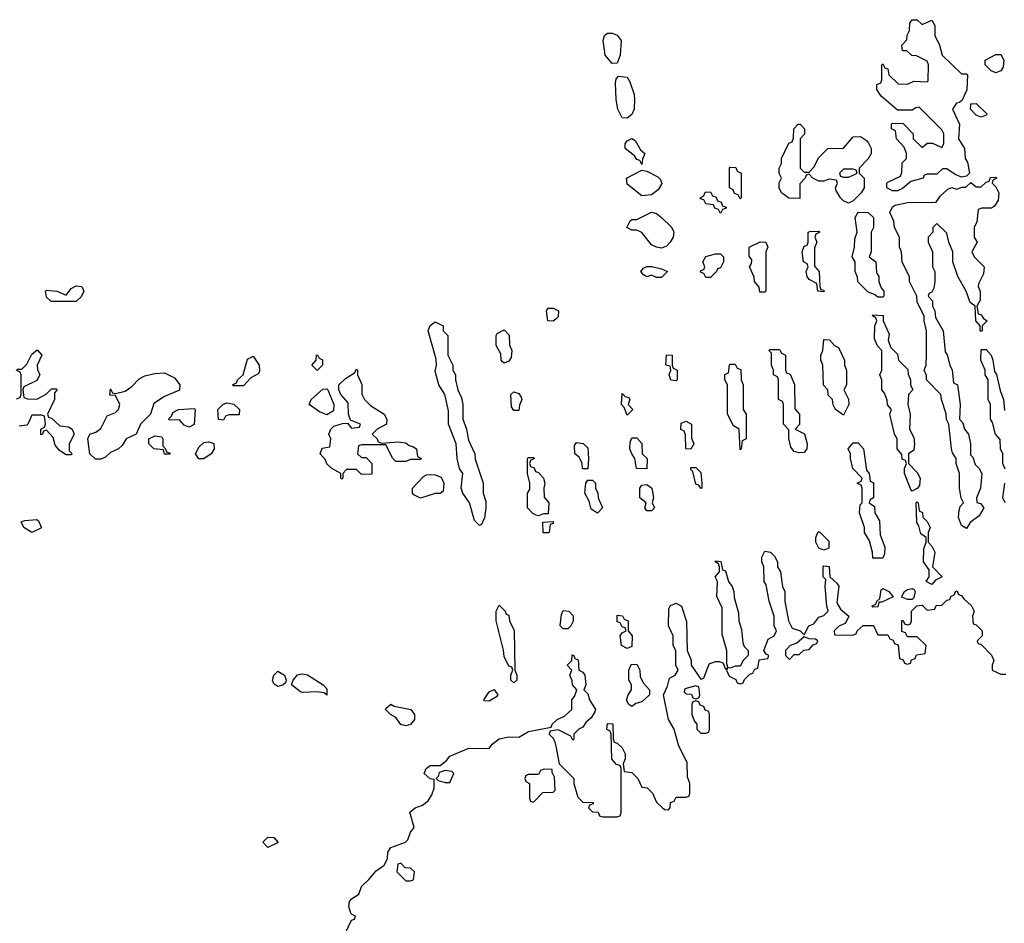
# Model space of a CAD drawing. Header units: inches. Extents: x 2601682 to 2755810, y 449311 to 584050.
# Tile 427 of 505: x 2697821 to 2701824, y 540421 to 544094. Entities that reach past the tile are written whole.
import ezdxf

# ---------------------------------------------------------------- set-up
doc = ezdxf.new("R2010")
doc.units = ezdxf.units.IN
doc.header["$MEASUREMENT"] = 0
doc.layers.add('C6594', color=7, linetype='Continuous')
doc.layers.add('C7504', color=7, linetype='Continuous')

msp = doc.modelspace()

# ---------------------------------------------------------------- linework, layer by layer
at = {"layer": 'C6594', "color": 2, "elevation": 6}
for points in [[(2698050, 542948), (2697948.9, 542948.9), (2697930, 542966), (2697926, 542990), (2697930, 542994), (2697971.1, 542991.1), (2698010, 542974), (2698030, 543002), (2698050, 543012), (2698074, 543010), (2698082, 542990), (2698070, 542968)], [(2699690, 542038), (2699670, 542058), (2699649, 542130), (2699622, 542170), (2699615.3, 542190), (2699622, 542250), (2699609.3, 542269.3), (2699599, 542310), (2699595.3, 542370), (2699564, 542450), (2699564.7, 542504.7), (2699553.6, 542553.6), (2699549, 542570), (2699525.2, 542610), (2699510, 542666), (2699515.3, 542690), (2699514.6, 542714.6), (2699482, 542830), (2699490, 542851.3), (2699510, 542866), (2699542, 542850), (2699542, 542830), (2699562, 542810), (2699562, 542730), (2699582, 542690), (2699582, 542670), (2699592, 542650), (2699592, 542630), (2699602, 542590), (2699616.9, 542556.9), (2699622, 542530), (2699622, 542470), (2699638, 542430), (2699645.4, 542385.4), (2699671.3, 542330), (2699672.7, 542307.3), (2699704.7, 542210), (2699704.7, 542170), (2699715.3, 542135.3), (2699716, 542110), (2699711.1, 542068.9), (2699698, 542042)], [(2699790, 542698), (2699783.1, 542703.1), (2699778, 542710), (2699776.4, 542736.4), (2699758, 542770), (2699758, 542810), (2699762, 542818), (2699790, 542834), (2699811.1, 542811.1), (2699811.6, 542771.6), (2699822, 542750), (2699819.6, 542720.4), (2699810, 542706)], [(2699030, 542668), (2699008, 542690), (2699026, 542710), (2699028, 542730), (2699032, 542732), (2699038, 542718), (2699051.6, 542711.6), (2699052, 542690)], [(2698690, 542606), (2698686, 542610), (2698702, 542618), (2698706, 542630), (2698728.9, 542651.1), (2698746.3, 542713.7), (2698770, 542726), (2698794.9, 542690), (2698796.1, 542663.9), (2698790, 542654), (2698761, 542639), (2698730, 542606)], [(2698150, 542308), (2698128.4, 542308.4), (2698106, 542330), (2698098, 542390), (2698106, 542410), (2698130, 542418), (2698150, 542432), (2698176.4, 542483.6), (2698210, 542498), (2698222, 542510), (2698228, 542530), (2698210, 542566), (2698187.3, 542567.3), (2698190, 542594), (2698198, 542578), (2698210, 542574), (2698250, 542584.7), (2698276.5, 542603.5), (2698306, 542634), (2698330, 542646), (2698370, 542656), (2698410, 542658), (2698450, 542638), (2698471.3, 542610), (2698471.1, 542588.9), (2698410, 542562), (2698365.4, 542534.6), (2698352, 542490), (2698312, 542450), (2698294, 542410), (2698254, 542390), (2698236.9, 542363.1), (2698222, 542350), (2698190, 542335.3), (2698170, 542315.3)], [(2699292.7, 542372.7), (2699358, 542378), (2699390, 542374), (2699403.6, 542363.6), (2699419.6, 542359.6), (2699434, 542350), (2699438, 542318), (2699454, 542310), (2699450, 542306), (2699410, 542306), (2699390, 542298), (2699350, 542298), (2699338, 542310), (2699310, 542366), (2699210, 542366), (2699198, 542362), (2699194, 542330), (2699210, 542314), (2699230, 542314), (2699252, 542290), (2699252.7, 542247.3), (2699210, 542246), (2699190, 542266), (2699150, 542266), (2699134, 542250), (2699134, 542230), (2699130, 542226), (2699126, 542230), (2699126, 542250), (2699089.3, 542269.3), (2699070, 542288.7), (2699064.7, 542304.7), (2699042, 542330), (2699050, 542352), (2699082, 542358), (2699086, 542390), (2699078, 542410), (2699086, 542430), (2699098, 542442), (2699132.7, 542452.7), (2699154, 542454), (2699170, 542434), (2699202, 542438), (2699206, 542450), (2699166, 542466), (2699158, 542490), (2699156.4, 542536.4), (2699126, 542570), (2699118, 542590), (2699118, 542610), (2699144.7, 542635.3), (2699182, 542658), (2699190, 542674), (2699194, 542670), (2699194, 542650), (2699211.1, 542611.1), (2699211.6, 542571.6), (2699222, 542550), (2699246.4, 542526.4), (2699302, 542490), (2699314, 542470), (2699312, 542450), (2699274, 542430), (2699254, 542410), (2699274, 542390), (2699278, 542378)], [(2699070, 542488), (2699040.2, 542500.2), (2698998, 542530), (2699006, 542550), (2699052.7, 542592.7), (2699070, 542594), (2699074, 542590), (2699098, 542530), (2699096, 542504)], [(2699830, 542506), (2699820.4, 542520.4), (2699818, 542570), (2699830, 542582), (2699850, 542574), (2699859.6, 542559.6), (2699862, 542550), (2699852.7, 542527.3), (2699850, 542506)], [(2698650, 542466), (2698628.4, 542468.4), (2698626, 542510), (2698646, 542530), (2698663.1, 542536.9), (2698691.6, 542531.6), (2698714, 542510), (2698712.7, 542487.3), (2698672.7, 542487.3), (2698658, 542482)], [(2698510, 542438), (2698490, 542446), (2698470, 542468), (2698430, 542466), (2698426, 542470), (2698438, 542482), (2698443.1, 542496.9), (2698466, 542510), (2698530, 542514), (2698534, 542510), (2698530, 542448)], [(2698410, 542328), (2698406, 542346), (2698366, 542350), (2698346, 542370), (2698346, 542390), (2698370, 542402), (2698398, 542398), (2698402, 542390), (2698402, 542362), (2698414, 542350), (2698418, 542338), (2698432, 542332), (2698430, 542328)], [(2698570, 542309), (2698549.1, 542309.1), (2698535.3, 542330), (2698550, 542358), (2698570, 542376), (2698590, 542378.8), (2698610, 542371.3), (2698611, 542350), (2698598.8, 542330)], [(2699930, 542078), (2699920.4, 542080.4), (2699907.3, 542087.3), (2699886, 542110), (2699886, 542170), (2699895.3, 542184.7), (2699895.3, 542210), (2699886, 542250), (2699886, 542310), (2699890, 542314), (2699910, 542314), (2699914, 542310), (2699898, 542302), (2699894, 542290), (2699898, 542278), (2699912.7, 542272.7), (2699918, 542258), (2699930, 542254), (2699950.8, 542230.8), (2699956, 542210), (2699951.3, 542190), (2699952.7, 542152.7), (2699972, 542130), (2699970, 542086), (2699950, 542086)], [(2699450, 542148.7), (2699423.1, 542163.1), (2699418, 542170), (2699418, 542190), (2699463.1, 542236.9), (2699475.3, 542244.7), (2699490, 542246), (2699510, 542244.7), (2699534.8, 542234.8), (2699544.7, 542210), (2699542, 542178), (2699530, 542168), (2699510, 542168)], [(2697870, 542009.2), (2697838, 542030), (2697827.3, 542052.7), (2697842, 542058), (2697890, 542062), (2697896.9, 542056.9), (2697910, 542028)], [(2699970, 542008), (2699948.4, 542008.4), (2699948, 542052), (2699990, 542054), (2699990, 542046), (2699978, 542042), (2699974, 542010)], [(2699830, 541398), (2699818, 541410), (2699818, 541430), (2699826, 541450), (2699822, 541462), (2699810, 541466), (2699790, 541506), (2699788.4, 541531.6), (2699758, 541650), (2699758, 541690), (2699770, 541714), (2699794, 541690), (2699798, 541678), (2699810, 541674), (2699812, 541650), (2699831.1, 541611.1), (2699834, 541450), (2699842, 541430), (2699842, 541410)], [(2698870, 541384), (2698854, 541394), (2698849, 541410), (2698854, 541430), (2698870, 541446), (2698898, 541430), (2698904.7, 541410), (2698902, 541398), (2698890, 541389)], [(2699070, 541348), (2699058, 541358), (2699030, 541362), (2698970, 541359.3), (2698962.5, 541362.5), (2698926, 541390), (2698933.2, 541410), (2698950, 541431), (2698970, 541434.8), (2698990.6, 541430.6), (2699054, 541390), (2699070, 541374)], [(2699730, 541324), (2699710, 541326), (2699708, 541330), (2699730, 541362), (2699750, 541371), (2699764.7, 541350), (2699758.8, 541341.2)], [(2699390, 541224), (2699370, 541228.7), (2699350, 541258), (2699328, 541270), (2699308, 541290), (2699310, 541294), (2699330, 541311.3), (2699343.6, 541303.6), (2699410.6, 541290.6), (2699426, 541270), (2699426, 541250), (2699410, 541229)], [(2699550, 541042), (2699526, 541034), (2699522, 541018), (2699514, 541010), (2699522, 541002), (2699550, 540994), (2699570, 540994), (2699586, 541030), (2699578, 541038)], [(2699952.7, 541047.3), (2699938, 541042), (2699930, 541026), (2699890, 541026), (2699878, 541022), (2699874, 541010), (2699878, 540998), (2699894, 540990), (2699894, 540930), (2699898, 540918), (2699910, 540914), (2699947.3, 540952.7), (2699990, 540954), (2699998, 540962), (2699995.3, 541015.3), (2699986, 541034), (2699986, 541046)], [(2698830, 540729), (2698809.1, 540750.9), (2698830, 540771.3), (2698854, 540770), (2698872, 540750)], [(2699370, 540666), (2699358, 540662), (2699354, 540630), (2699390, 540594), (2699410, 540594), (2699422, 540598), (2699426, 540630), (2699410, 540646), (2699387.3, 540647.3)]]:
    msp.add_lwpolyline(points, close=True, dxfattribs=at)
for points in [[(2700000, 542877), (2699990, 542868), (2699968, 542870), (2699962, 542910), (2699970, 542922), (2699990, 542922), (2700000, 542916.6)], [(2697810, 542674), (2697830, 542674), (2697850, 542694), (2697870, 542734), (2697891.6, 542751.6), (2697911.3, 542730), (2697892, 542690), (2697892.7, 542672.7), (2697902, 542650), (2697890, 542628), (2697838, 542602), (2697834, 542590), (2697838, 542558), (2697852.7, 542552.7), (2697890, 542552), (2697928.4, 542571.6), (2697950, 542594), (2697970, 542594), (2697971.6, 542588.4), (2697962, 542578), (2697962, 542550), (2697934, 542490), (2697938, 542478), (2697950, 542474), (2697983.6, 542443.6), (2698019.6, 542439.6), (2698034, 542430), (2698042, 542410), (2698022, 542370), (2698022, 542342), (2698034, 542330), (2698030, 542326), (2698010, 542326), (2697983.1, 542343.1), (2697964.7, 542364.7), (2697956.4, 542396.4), (2697930, 542426), (2697918, 542422), (2697914, 542410), (2697907.3, 542407.3), (2697906, 542430), (2697922, 542438), (2697926, 542450), (2697922, 542482), (2697910, 542486), (2697870, 542486), (2697854, 542450), (2697850, 542446), (2697818, 542442)], [(2697807.3, 542552.7), (2697822, 542558), (2697826, 542570), (2697826, 542650), (2697822, 542662), (2697806, 542670)], [(2699143.1, 540376.9), (2699170, 540434), (2699182, 540438), (2699186, 540450), (2699170, 540458), (2699166, 540466), (2699159.3, 540490), (2699161.2, 540510), (2699170, 540521), (2699200.2, 540539.8), (2699210, 540571.3), (2699240.7, 540599.3), (2699270, 540634.8), (2699302, 540658), (2699316.4, 540683.6), (2699317.2, 540710), (2699329.2, 540730), (2699389.2, 540750.8), (2699399, 540761), (2699410, 540791.3), (2699424, 540810), (2699407.2, 540872.8), (2699428, 540890), (2699458, 540902), (2699481.2, 540918.8), (2699496.6, 540943.4), (2699505.2, 540970), (2699506, 541006), (2699490, 541008), (2699465.2, 541030), (2699474, 541050), (2699490, 541062.8), (2699530, 541062), (2699556.5, 541083.5), (2699570, 541101), (2699646.8, 541133.2), (2699730, 541132), (2699742, 541150), (2699770, 541170.6), (2699810, 541178.8), (2699850, 541178), (2699890, 541201), (2699982, 541218), (2699986, 541230), (2700000, 541244)], [(2700000, 541206.1), (2699978, 541202), (2699974, 541190), (2699990, 541174), (2699996.9, 541156.9), (2700000, 541140.9)]]:
    msp.add_lwpolyline(points, dxfattribs=at)
at = {"layer": 'C7504', "color": 2, "elevation": 6}
for points in [[(2701490, 544074), (2701530, 544092), (2701542, 544070), (2701542, 544030), (2701561, 543990), (2701571.3, 543950), (2701650, 543874), (2701670, 543874), (2701674, 543870), (2701671.6, 543808.4), (2701652.7, 543767.3), (2701642, 543758), (2701630, 543755.3), (2701614, 543730), (2701642, 543670), (2701638, 543610), (2701662, 543570), (2701664.7, 543530), (2701674.8, 543514.8), (2701682, 543470), (2701670, 543458), (2701650, 543454), (2701624.7, 543464.7), (2701590, 543488), (2701572.7, 543487.3), (2701550, 543466), (2701510, 543466), (2701498, 543462), (2701494, 543450), (2701443.6, 543436.4), (2701410, 543408), (2701390, 543398), (2701370, 543398), (2701346, 543410), (2701346, 543430), (2701350, 543434), (2701402, 543458), (2701407.3, 543472.7), (2701408.4, 543511.6), (2701426, 543530), (2701426, 543550), (2701416.4, 543576.4), (2701386, 543610), (2701382, 543642), (2701366, 543650), (2701366, 543670), (2701370, 543674), (2701412.7, 543672.7), (2701454, 543630), (2701454, 543610), (2701490, 543574), (2701510, 543592), (2701531.6, 543591.6), (2701570, 543574), (2701578, 543590), (2701578, 543630), (2701570, 543646), (2701478, 543738), (2701463.6, 543736.4), (2701450, 543726), (2701390, 543726), (2701323.1, 543783.1), (2701306, 543810), (2701306, 543830), (2701322, 543838), (2701326, 543850), (2701326, 543910), (2701330, 543914), (2701338, 543898), (2701350, 543894), (2701354, 543870), (2701392.7, 543832.7), (2701430, 543832), (2701456.4, 543843.6), (2701510, 543842), (2701514, 543846), (2701515.3, 543910), (2701510, 543926), (2701467.3, 543947.3), (2701448.4, 543948.4), (2701427.3, 543967.3), (2701410, 543968), (2701408, 543990), (2701427.3, 544012.7), (2701428.4, 544031.6), (2701438, 544050), (2701440.4, 544079.6), (2701450, 544094), (2701470, 544094)], [(2700230, 543915.3), (2700201.2, 543950), (2700192.7, 544010), (2700199, 544030), (2700210, 544038.8), (2700230, 544038.8), (2700250, 544031), (2700266.8, 544010), (2700262.8, 543950), (2700250, 543918)], [(2701790, 543878), (2701770, 543886), (2701746, 543910), (2701746, 543930), (2701790, 543952), (2701810, 543952), (2701822, 543930), (2701819.6, 543900.4), (2701810, 543886)], [(2700290, 543694), (2700270, 543695.3), (2700252.7, 543730), (2700246, 543770), (2700243.7, 543836.3), (2700246, 543854), (2700255.3, 543864.7), (2700290, 543861), (2700301.1, 543841.1), (2700318.8, 543790), (2700320.7, 543770), (2700318.8, 543730), (2700310, 543708.7)], [(2701730, 543698), (2701710, 543706), (2701686, 543730), (2701687.3, 543752.7), (2701710, 543754), (2701754, 543710), (2701750, 543706)], [(2701010, 543474), (2701030, 543474), (2701050, 543494), (2701070, 543534), (2701106, 543570), (2701170, 543572), (2701210, 543618), (2701239.6, 543619.6), (2701263.6, 543603.6), (2701271.6, 543591.6), (2701282, 543570), (2701282, 543550), (2701271.1, 543528.9), (2701234, 543490), (2701234, 543470), (2701254, 543450), (2701254, 543410), (2701242, 543390), (2701210, 543358), (2701190, 543348), (2701170, 543358), (2701158, 543370), (2701140.4, 543400.4), (2701138, 543410), (2701146, 543430), (2701142, 543442), (2701110, 543446), (2701090, 543438), (2701070, 543438), (2701046, 543450), (2701030, 543466), (2701018, 543462), (2701014, 543450), (2700992.7, 543427.3), (2700992.7, 543367.3), (2700948.4, 543368.4), (2700918, 543390), (2700908, 543410), (2700908.4, 543431.6), (2700918, 543450), (2700908.7, 543468.7), (2700908.7, 543490), (2700918, 543510), (2700918, 543530), (2700948.4, 543591.6), (2700962, 543598), (2700967.3, 543612.7), (2700968, 543650), (2700986, 543670), (2700994, 543670), (2701012, 543650), (2701011.6, 543628.4), (2700994, 543610), (2700994, 543490)], [(2700350, 543506), (2700342, 543522), (2700330, 543526), (2700320.4, 543540.4), (2700282, 543570), (2700282, 543590), (2700290, 543602), (2700310, 543611.3), (2700323.6, 543603.6), (2700344.7, 543564.7), (2700362, 543550), (2700352.7, 543527.3)], [(2700750, 543366), (2700742, 543382), (2700727.3, 543387.3), (2700722, 543402), (2700706, 543410), (2700706, 543490), (2700710, 543494), (2700732.7, 543492.7), (2700738, 543478), (2700754, 543470), (2700754, 543370)], [(2700350, 543378), (2700290, 543426), (2700288, 543450), (2700350, 543482), (2700370, 543478), (2700415.3, 543455.3), (2700425.4, 543445.4), (2700431.6, 543428.4), (2700416.9, 543403.1), (2700390, 543382)], [(2701210, 543486), (2701170, 543486), (2701154, 543470), (2701158, 543458), (2701170, 543454), (2701190, 543454), (2701210, 543462), (2701226, 543470), (2701222, 543482)], [(2701730, 542826), (2701726, 542830), (2701726, 542850), (2701708, 542870), (2701706, 542930), (2701684.7, 542944.7), (2701668.7, 542990), (2701635.3, 543050), (2701615.3, 543110), (2701615.3, 543150), (2701598, 543190), (2701590, 543226), (2701550, 543266), (2701534, 543250), (2701534, 543230), (2701514, 543210), (2701514, 543190), (2701532, 543150), (2701532, 543090), (2701542, 543070), (2701542, 543030), (2701536.9, 543003.1), (2701530, 542986), (2701518, 542982), (2701514, 542970), (2701531.6, 542951.6), (2701532, 542930), (2701542, 542910), (2701543.6, 542883.6), (2701576, 542830), (2701583.6, 542743.6), (2701591.6, 542731.6), (2701602, 542690), (2701612, 542670), (2701618, 542618), (2701634, 542610), (2701644.7, 542530), (2701642, 542470), (2701655.3, 542455.3), (2701662, 542430), (2701678, 542410), (2701686.8, 542370), (2701686, 542326), (2701696, 542316), (2701706, 542286), (2701722, 542270), (2701732, 542250), (2701726.8, 542190), (2701711.3, 542150), (2701712, 542132), (2701727.1, 542127.1), (2701741, 542110), (2701722, 542078), (2701684.7, 542050), (2701670, 542026), (2701650, 542038), (2701638, 542070), (2701640.1, 542099.9), (2701645.2, 542114.8), (2701658, 542130), (2701648.9, 542148.9), (2701642, 542190), (2701642, 542250), (2701628.7, 542290), (2701628.7, 542310), (2701613.6, 542333.6), (2701609, 542350), (2701598, 542450), (2701588.9, 542468.9), (2701587.3, 542492.7), (2701568, 542550), (2701566, 542570), (2701508, 542630), (2701507.3, 542647.3), (2701498, 542670), (2701506, 542690), (2701508, 542730), (2701508, 542830), (2701498, 542870), (2701498, 542890), (2701470, 542946), (2701468, 542970), (2701438, 543030), (2701438, 543050), (2701408.4, 543108.4), (2701406, 543150), (2701398, 543170), (2701398, 543210), (2701378, 543250), (2701374.6, 543274.6), (2701358, 543310), (2701370, 543334), (2701380.4, 543339.6), (2701430, 543351.3), (2701547.3, 543352.7), (2701563.1, 543376.9), (2701594.6, 543405.4), (2701610, 543411.3), (2701630, 543404.7), (2701652.7, 543412.7), (2701667.3, 543412.7), (2701688, 543432), (2701710, 543414), (2701730, 543414), (2701750, 543434), (2701762, 543438), (2701767.3, 543452.7), (2701790, 543454), (2701794, 543450), (2701778, 543442), (2701774, 543430), (2701790, 543414), (2701802, 543390), (2701799.6, 543360.4), (2701783.6, 543336.4), (2701772, 543328), (2701732.7, 543327.3), (2701718, 543322), (2701712.7, 543272.7), (2701702, 543250), (2701702, 543210), (2701714, 543190), (2701692, 543150), (2701702, 543130), (2701742, 543090), (2701739.6, 543060.4), (2701719.6, 543020.4), (2701718, 543010), (2701726, 542990), (2701725.4, 542954.6), (2701712, 542930), (2701718, 542898), (2701730, 542894), (2701739.6, 542879.6), (2701754, 542870), (2701734, 542850), (2701734, 542830)], [(2700670, 543306), (2700662, 543322), (2700647.3, 543327.3), (2700642, 543342), (2700610, 543346), (2700602, 543362), (2700590, 543366), (2700588, 543370), (2700602, 543378), (2700607.3, 543392.7), (2700630, 543394), (2700638, 543378), (2700652.7, 543372.7), (2700658, 543358), (2700672.7, 543352.7), (2700678, 543338), (2700692.7, 543332.7), (2700692.7, 543327.3), (2700678, 543322)], [(2700430, 543166), (2700409.4, 543169.4), (2700390, 543179), (2700350, 543229), (2700330, 543238), (2700310, 543238), (2700288.9, 543248.9), (2700303.1, 543276.9), (2700310, 543282), (2700330, 543282), (2700390, 543311.3), (2700410, 543306.8), (2700430.7, 543290.7), (2700470.8, 543250.8), (2700481, 543230), (2700478, 543210), (2700466, 543190), (2700450, 543174)], [(2701310, 542966), (2701296.4, 542976.4), (2701270, 542986), (2701228.4, 543028.4), (2701227.3, 543047.3), (2701218, 543070), (2701218, 543110), (2701206, 543130), (2701215.3, 543170), (2701216.4, 543203.6), (2701226, 543230), (2701218, 543290), (2701230, 543312), (2701270, 543311), (2701292, 543290), (2701292, 543250), (2701282, 543230), (2701282, 543150), (2701274, 543130), (2701302, 543110), (2701304.7, 543064.7), (2701314, 543050), (2701314, 543030), (2701323.6, 543003.6), (2701334, 542990), (2701334, 542970), (2701330, 542966)], [(2701090, 542988), (2701066, 542990), (2701062, 543022), (2701030, 543038), (2701022, 543050), (2701018, 543070), (2701026, 543090), (2701022, 543102), (2701008, 543110), (2701002, 543150), (2701010, 543174), (2701022, 543178), (2701026, 543190), (2701026, 543230), (2701032.7, 543232.7), (2701070, 543234), (2701074, 543230), (2701058, 543222), (2701054, 543210), (2701062, 543190), (2701052.7, 543167.3), (2701052.7, 543092.7), (2701071.1, 543071.1), (2701074, 543010), (2701078, 542998), (2701090, 542994)], [(2700830, 542986), (2700827.3, 543007.3), (2700808, 543030), (2700807.3, 543047.3), (2700788, 543090), (2700796.4, 543103.6), (2700798, 543118), (2700787.3, 543132.7), (2700786, 543170), (2700830.9, 543190.9), (2700854, 543190), (2700862, 543170), (2700854, 543150), (2700854, 542990), (2700850, 542986)], [(2700610, 543046), (2700602, 543062), (2700588.4, 543068.4), (2700590, 543074), (2700602, 543078), (2700606, 543090), (2700598, 543110), (2700610, 543132), (2700650, 543142), (2700670, 543142), (2700682, 543130), (2700682, 543110), (2700670, 543086), (2700658, 543082), (2700654, 543070), (2700630, 543046)], [(2700410, 543046), (2700390, 543055.3), (2700370, 543048.7), (2700356.4, 543056.4), (2700346, 543070), (2700356.4, 543083.6), (2700370, 543090.8), (2700390.9, 543090.9), (2700430, 543082), (2700454, 543070), (2700430, 543046)], [(2701450, 542178), (2701444, 542184), (2701418, 542250), (2701418, 542270), (2701426, 542290), (2701422, 542302), (2701408.4, 542308.4), (2701407.3, 542327.3), (2701388, 542350), (2701388, 542390), (2701378, 542410), (2701358, 542490), (2701366, 542510), (2701348.4, 542528.4), (2701347.3, 542547.3), (2701336.4, 542576.4), (2701326, 542590), (2701326, 542630), (2701318, 542650), (2701326, 542670), (2701326, 542750), (2701308.4, 542768.4), (2701296.4, 542796.4), (2701298, 542850), (2701306, 542870), (2701302, 542882), (2701288, 542890), (2701290, 542894), (2701331.6, 542891.6), (2701332, 542870), (2701355.3, 542815.3), (2701352, 542790), (2701362, 542762), (2701390, 542734), (2701394, 542710), (2701431.6, 542671.6), (2701432.7, 542652.7), (2701442, 542630), (2701442, 542610), (2701452, 542590), (2701434, 542570), (2701432, 542530), (2701441, 542490), (2701438, 542430), (2701456.3, 542396.3), (2701458.8, 542370), (2701456, 542344), (2701434, 542330), (2701434, 542290), (2701470, 542254), (2701482, 542230), (2701479.6, 542200.4), (2701470, 542188)], [(2701170, 542486), (2701138, 542510), (2701128.4, 542528.4), (2701126, 542550), (2701108.4, 542568.4), (2701106, 542590), (2701088.4, 542608.4), (2701086, 542690), (2701078, 542710), (2701078, 542730), (2701086, 542750), (2701090, 542794), (2701112.7, 542792.7), (2701134, 542770), (2701150, 542762), (2701174, 542710), (2701174, 542690), (2701182, 542670), (2701182, 542610), (2701172, 542590), (2701191.1, 542551.1), (2701191.3, 542530)], [(2700490, 542626), (2700468.4, 542628.4), (2700462, 542650), (2700468, 542670), (2700466, 542686), (2700448, 542690), (2700450, 542732), (2700474, 542730), (2700474, 542690), (2700478, 542678), (2700494, 542670), (2700494, 542630)], [(2700990, 542334), (2700970, 542339), (2700956.5, 542356.5), (2700948.4, 542391.6), (2700947.3, 542427.3), (2700926, 542450), (2700926, 542530), (2700922, 542542), (2700906, 542550), (2700906, 542630), (2700902, 542642), (2700886, 542650), (2700886, 542670), (2700878, 542690), (2700878, 542738), (2700866, 542750), (2700870, 542754), (2700910, 542754), (2700918, 542738), (2700934, 542730), (2700934, 542670), (2700938, 542658), (2700952.7, 542652.7), (2700971.6, 542611.6), (2700972.7, 542512.7), (2700991.3, 542490), (2700991.6, 542448.4), (2700974, 542430), (2701011, 542411), (2701022.8, 542370), (2701021, 542350), (2701010, 542335.3)], [(2700750, 542346), (2700746, 542430), (2700723.1, 542443.1), (2700698, 542490), (2700698, 542610), (2700688, 542630), (2700688, 542652), (2700702, 542658), (2700706, 542690), (2700710, 542694), (2700730, 542694), (2700738, 542678), (2700752.7, 542672.7), (2700754, 542630), (2700762, 542610), (2700762, 542510), (2700774, 542490), (2700774, 542390), (2700758, 542382), (2700754, 542350)], [(2700290, 542486), (2700278, 542518), (2700268, 542530), (2700270, 542574), (2700282, 542562), (2700298, 542558), (2700302, 542550), (2700294, 542530), (2700314, 542510)], [(2700550, 542348), (2700529.1, 542349.1), (2700527.3, 542407.3), (2700522, 542422), (2700508.9, 542428.9), (2700510, 542454), (2700530, 542462), (2700552, 542450), (2700552.7, 542392.7), (2700562, 542370)], [(2700130, 542268), (2700108.7, 542268.7), (2700108, 542290), (2700102, 542302), (2700095.3, 542315.3), (2700078, 542330), (2700076.4, 542363.6), (2700084, 542376), (2700111.6, 542371.6), (2700130, 542354), (2700134, 542310)], [(2700370, 542268), (2700328, 542270), (2700322, 542310), (2700309, 542329), (2700302, 542350), (2700303.1, 542376.9), (2700310, 542394), (2700330, 542394), (2700350.8, 542370.8), (2700352, 542330), (2700371.3, 542310)], [(2701290, 541906), (2701288.7, 541930), (2701275.3, 541975.3), (2701255.3, 542010), (2701255.3, 542030), (2701235.3, 542090), (2701238, 542122), (2701246, 542130), (2701246, 542190), (2701242, 542202), (2701226, 542210), (2701242, 542218), (2701246, 542230), (2701208, 542270), (2701198, 542310), (2701198, 542330), (2701188.7, 542350), (2701210, 542374), (2701230, 542374), (2701251.3, 542350), (2701263.6, 542263.6), (2701274, 542250), (2701278, 542218), (2701291.6, 542211.6), (2701292, 542150), (2701278, 542142), (2701274, 542130), (2701296, 542116), (2701298, 542090), (2701316.9, 542056.9), (2701319.6, 541999.6), (2701338, 541950), (2701336.9, 541923.1), (2701330, 541906)], [(2700590, 542188), (2700582, 542202), (2700570, 542206), (2700558, 542258), (2700550, 542266), (2700550, 542274), (2700570, 542274), (2700590, 542254), (2700594, 542210), (2700594, 542190)], [(2700170, 542088.7), (2700144.7, 542104.7), (2700136.4, 542136.4), (2700118, 542170), (2700122, 542210), (2700130, 542222), (2700150, 542222), (2700162, 542210), (2700162, 542190), (2700171.3, 542170), (2700172, 542150), (2700190.8, 542110)], [(2700370, 542098), (2700362, 542110), (2700368, 542130), (2700342, 542150), (2700342, 542190), (2700350, 542202), (2700370, 542204.7), (2700391.3, 542190), (2700398, 542150), (2700392, 542130), (2700402, 542110), (2700390, 542098)], [(2701530, 541798), (2701506, 541810), (2701518, 541830), (2701518, 541858), (2701495.3, 541890), (2701496.4, 541943.6), (2701506, 541970), (2701506, 541990), (2701484, 542004), (2701476.4, 542036.4), (2701468, 542050), (2701466, 542130), (2701470, 542134), (2701474, 542130), (2701478, 542098), (2701491.6, 542091.6), (2701492.7, 542072.7), (2701510, 542054), (2701522, 542030), (2701514, 542010), (2701514, 541970), (2701530, 541954), (2701542, 541930), (2701532, 541870), (2701571.3, 541830), (2701544.7, 541815.3)], [(2701090, 541938), (2701070, 541946), (2701058, 541970), (2701058, 541990), (2701067.3, 542012.7), (2701072.7, 542012.7), (2701110, 541974), (2701110, 541946)], [(2700710, 541458), (2700700.4, 541460.4), (2700696.4, 541476.4), (2700695.3, 541530), (2700676.4, 541596.4), (2700676.4, 541703.6), (2700655.3, 541750), (2700658, 541810), (2700648.7, 541830), (2700666, 541850), (2700666, 541870), (2700662, 541882), (2700648, 541890), (2700650, 541894), (2700671.6, 541891.6), (2700678, 541858), (2700690, 541854), (2700702, 541810), (2700718, 541790), (2700724.7, 541770), (2700725.4, 541745.4), (2700743.6, 541683.6), (2700744.7, 541650), (2700755.3, 541615.3), (2700760.7, 541560.7), (2700766.4, 541546.4), (2700782, 541530), (2700782, 541510), (2700762, 541490), (2700750, 541466), (2700730, 541466)], [(2701290, 541706), (2701286, 541710), (2701302, 541718), (2701306, 541730), (2701318, 541742), (2701323.1, 541776.9), (2701330, 541782), (2701354, 541770), (2701371.6, 541748.4), (2701326, 541726), (2701314, 541726), (2701310, 541708)], [(2701430, 541738), (2701410, 541746), (2701408, 541750), (2701418, 541770), (2701430, 541778), (2701450, 541782), (2701458, 541778), (2701462, 541770), (2701456, 541744), (2701450, 541738)], [(2700030, 541618), (2700018, 541630), (2700023.1, 541676.9), (2700030, 541692), (2700054, 541690), (2700070.9, 541670.9), (2700071.1, 541648.9), (2700062, 541630), (2700050, 541618)], [(2700290, 541538), (2700268, 541550), (2700262, 541590), (2700270, 541602), (2700286, 541610), (2700282, 541622), (2700270, 541626), (2700262, 541642), (2700250, 541646), (2700250, 541674), (2700271.6, 541671.6), (2700278, 541658), (2700294, 541650), (2700294, 541610), (2700311.3, 541590), (2700310, 541546)], [(2701010, 541586), (2700979.8, 541560.2), (2700954, 541550), (2700934, 541530), (2700934, 541510), (2700950, 541494), (2700970, 541514), (2700990, 541514), (2701008.4, 541531.6), (2701030, 541534), (2701047.3, 541552.7), (2701062, 541558), (2701066, 541570), (2701056.4, 541576.4), (2701030, 541578)], [(2700310, 541302), (2700298, 541310), (2700288, 541328), (2700295.3, 541350), (2700308.7, 541370), (2700308, 541390), (2700298, 541410), (2700298, 541450), (2700307.3, 541472.7), (2700330, 541474), (2700342, 541450), (2700343.6, 541423.6), (2700356.9, 541396.9), (2700382, 541370), (2700382, 541350), (2700350, 541322), (2700326, 541314)], [(2700570, 541386), (2700525.4, 541374.6), (2700522, 541362), (2700530, 541354), (2700552.7, 541352.7), (2700558, 541338), (2700570, 541334), (2700582, 541338), (2700586, 541350), (2700582, 541382)], [(2700570, 541326), (2700558, 541322), (2700554, 541310), (2700554, 541270), (2700563.6, 541243.6), (2700574, 541230), (2700574, 541210), (2700590, 541194), (2700610, 541194), (2700622, 541198), (2700626, 541210), (2700626, 541270), (2700622, 541282), (2700607.3, 541287.3), (2700602, 541302), (2700587.3, 541307.3), (2700582, 541322)]]:
    msp.add_lwpolyline(points, close=True, dxfattribs=at)
for points in [[(2700000, 542916.6), (2700010.8, 542910.8), (2700010, 542886), (2700000, 542877)], [(2701827.3, 542267.3), (2701818, 542290), (2701818, 542330), (2701808, 542350), (2701807.3, 542387.3), (2701788, 542410), (2701776.4, 542456.4), (2701768, 542470), (2701768, 542530), (2701758, 542550), (2701758, 542630), (2701746, 542650), (2701746, 542670), (2701728, 542710), (2701730, 542754), (2701750, 542754), (2701771, 542730), (2701778, 542710), (2701783.6, 542663.6), (2701792, 542652), (2701806.8, 542586.8), (2701821, 542550), (2701825.4, 542505.4)], [(2701828, 542130), (2701818, 542150), (2701826, 542210)], [(2700000, 541140.9), (2700014, 541070), (2700074, 541010), (2700074, 540990), (2700090, 540934), (2700110, 540914), (2700152.7, 540912.7), (2700152.7, 540907.3), (2700138, 540902), (2700134, 540890), (2700150, 540874), (2700172.7, 540872.7), (2700178, 540858), (2700190, 540854), (2700250, 540854), (2700262, 540858), (2700266, 540870), (2700266, 541050), (2700262, 541062), (2700247.3, 541067.3), (2700228.4, 541088.4), (2700226, 541190), (2700222, 541202), (2700208.4, 541208.4), (2700210, 541234), (2700232.7, 541232.7), (2700234, 541170), (2700238, 541158), (2700250, 541154), (2700270, 541134), (2700282, 541110), (2700282, 541090), (2700274, 541070), (2700278, 541038), (2700310, 541034), (2700334, 541010), (2700350, 540974), (2700372, 540972), (2700394, 540950), (2700410, 540914), (2700434, 540890), (2700443.6, 540883.6), (2700458, 540882), (2700466, 540890), (2700467.3, 540912.7), (2700482, 540918), (2700490, 540934), (2700530, 540934), (2700542, 540938), (2700546, 540950), (2700546, 540990), (2700536.4, 541016.4), (2700534.6, 541074.6), (2700501.2, 541141.2), (2700482, 541210), (2700459, 541250), (2700438, 541350), (2700454.6, 541385.4), (2700462.7, 541417.3), (2700486, 541430), (2700498, 541450), (2700488, 541470), (2700488, 541530), (2700478, 541550), (2700478, 541590), (2700458, 541630), (2700460.4, 541699.6), (2700467.3, 541712.7), (2700490, 541722), (2700512, 541710), (2700531.6, 541648.4), (2700534, 541530), (2700551, 541491), (2700551.3, 541470), (2700590, 541414), (2700602, 541418), (2700623.7, 541476.3), (2700650, 541486), (2700665.4, 541485.4), (2700679.8, 541479.8), (2700690, 541454), (2700698, 541458), (2700694, 541450), (2700705.4, 541425.4), (2700732.7, 541412.7), (2700738, 541398), (2700750, 541394), (2700762, 541398), (2700767.3, 541412.7), (2700790, 541434), (2700802, 541438), (2700810, 541454), (2700822, 541458), (2700827.3, 541492.7), (2700862, 541498), (2700866, 541510), (2700855.3, 541515.3), (2700846, 541530), (2700864.5, 541575.5), (2700888, 541590), (2700898, 541610), (2700888.7, 541630), (2700888.7, 541670), (2700868, 541730), (2700856.4, 541796.4), (2700848, 541810), (2700846, 541870), (2700838, 541890), (2700838, 541910), (2700850, 541934), (2700874, 541930), (2700890, 541914), (2700902, 541890), (2700902, 541870), (2700914, 541850), (2700922, 541790), (2700932, 541770), (2700932, 541730), (2700946, 541650), (2700961.4, 541621.4), (2700994, 541610), (2701010, 541594), (2701028.7, 541630), (2701050, 541638), (2701070, 541666), (2701090, 541672), (2701108, 541690), (2701102, 541710), (2701095.3, 541790), (2701098, 541818), (2701088, 541830), (2701088, 541870), (2701090, 541874), (2701111.6, 541871.6), (2701114, 541830), (2701143.6, 541803.6), (2701150.9, 541790.9), (2701143.6, 541723.6), (2701158, 541698), (2701192, 541670), (2701178.8, 541641.2), (2701150, 541628), (2701132, 541610), (2701134, 541594), (2701207.3, 541592.7), (2701222, 541598), (2701226, 541610), (2701250, 541632), (2701291.6, 541631.6), (2701310, 541594), (2701350, 541594), (2701358, 541578), (2701372.7, 541572.7), (2701378, 541558), (2701392.7, 541552.7), (2701398, 541498), (2701412.7, 541492.7), (2701418, 541478), (2701430, 541474), (2701442, 541478), (2701447.3, 541492.7), (2701462, 541498), (2701467.3, 541512.7), (2701502, 541518), (2701506, 541550), (2701470, 541586), (2701430, 541586), (2701422, 541602), (2701407.3, 541607.3), (2701407.3, 541652.7), (2701412.7, 541652.7), (2701418, 541638), (2701430, 541634), (2701442, 541638), (2701446, 541650), (2701446, 541690), (2701468, 541712), (2701490, 541714), (2701510, 541694), (2701542, 541698), (2701547.3, 541712.7), (2701570, 541714), (2701590, 541734), (2701602, 541738), (2701606, 541750), (2701622, 541758), (2701626, 541770), (2701632.7, 541772.7), (2701638, 541758), (2701650, 541754), (2701659.6, 541739.6), (2701691.1, 541711.1), (2701702, 541690), (2701694, 541670), (2701698, 541638), (2701710, 541634), (2701734, 541610), (2701734, 541590), (2701714, 541570), (2701718, 541558), (2701730, 541554), (2701771.6, 541511.6), (2701782, 541490), (2701774, 541470), (2701774, 541450), (2701810, 541434), (2701830, 541434)], [(2700000, 541244), (2700006, 541250), (2700036.4, 541263.6), (2700066, 541290), (2700066, 541330), (2700076.4, 541343.6), (2700086, 541370), (2700068, 541390), (2700067.3, 541407.3), (2700058, 541430), (2700066, 541450), (2700046, 541470), (2700066, 541490), (2700067.3, 541512.7), (2700074, 541510), (2700078, 541498), (2700091.6, 541491.6), (2700094, 541450), (2700110, 541442), (2700118, 541430), (2700122, 541390), (2700114, 541370), (2700130, 541354), (2700138, 541330), (2700162, 541290), (2700159.6, 541280.4), (2700143.6, 541256.4), (2700122, 541238), (2700110, 541218), (2700094, 541210), (2700074, 541190), (2700074, 541170), (2700070, 541166), (2700062, 541182), (2700010, 541208), (2700000, 541206.1)]]:
    msp.add_lwpolyline(points, dxfattribs=at)

doc.saveas('drawing.dxf')
